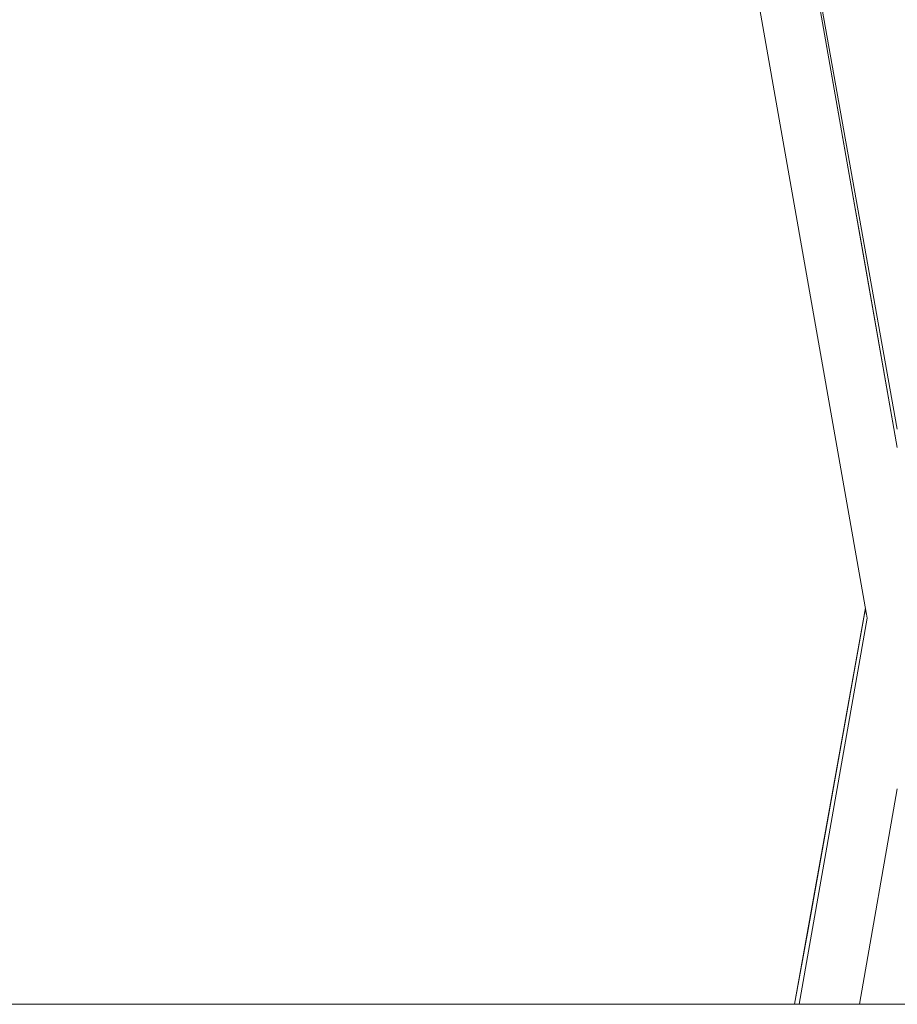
# Model space of a CAD drawing. Header units: millimetres. Extents: x -30280 to 309309, y -17460 to 4378.
# Tile 490 of 656: x 149692 to 149929, y -14920 to -14654. Entities that reach past the tile are written whole.
import ezdxf

# ---------------------------------------------------------------- set-up
doc = ezdxf.new("R2010")
doc.units = ezdxf.units.MM
doc.header["$MEASUREMENT"] = 0
doc.linetypes.add('Wipeout_Contour', pattern=[1000, 0, -1000])
doc.layers.add('P1_PLANTA PRIMERA_4_Nuevo_08_E_Envans secs', color=7, linetype='Continuous')
doc.layers.add('P1_PLANTA PRIMERA_4_Nuevo_09_EI_Mobiliari general', color=7, linetype='Continuous')
doc.layers.add('P1_PLANTA PRIMERA_4_Nuevo_09_EI_Mobiliari general_Pluma_Nº__1', color=7, linetype='Continuous', lineweight=5)
doc.layers.add('P1_PLANTA PRIMERA_4_Nuevo_14_PAV_Soft Light Grey 0554_Pluma_Nº__29', color=7, linetype='Continuous', lineweight=20)

msp = doc.modelspace()

# ---------------------------------------------------------------- wipeouts: each hides what was drawn before it
at = {"color": 254, "linetype": 'Wipeout_Contour', "lineweight": 0, "ltscale": 602646.084241}
msp.add_wipeout([(149928.93, -14768.14), (149948.46, -14659.08), (149971.13, -14530.5), (149928.93, -14765.86)], dxfattribs=at).dxf.layer = 'P1_PLANTA PRIMERA_4_Nuevo_09_EI_Mobiliari general'
at = {"color": 254, "linetype": 'Wipeout_Contour', "lineweight": 0, "ltscale": 451942.115186}
msp.add_wipeout([(149920.31, -14813.08), (149901.16, -14920.05), (149920.39, -14813.55)], dxfattribs=at).dxf.layer = 'P1_PLANTA PRIMERA_4_Nuevo_09_EI_Mobiliari general'

# ---------------------------------------------------------------- next in the draw order: wipeouts: each hides what was drawn before it
at = {"color": 254, "linetype": 'Wipeout_Contour', "lineweight": 0, "ltscale": 451973.026524}
msp.add_wipeout([(149928.93, -14769.82), (149948.46, -14659.08), (149928.93, -14768.14)], dxfattribs=at).dxf.layer = 'P1_PLANTA PRIMERA_4_Nuevo_09_EI_Mobiliari general'
at = {"color": 254, "linetype": 'Wipeout_Contour', "lineweight": 0, "ltscale": 451942.730794}
msp.add_wipeout([(149901.32, -14920.05), (149920.59, -14814.69), (149920.39, -14813.55)], dxfattribs=at).dxf.layer = 'P1_PLANTA PRIMERA_4_Nuevo_09_EI_Mobiliari general'

# ---------------------------------------------------------------- next in the draw order: wipeouts: each hides what was drawn before it
at = {"color": 254, "linetype": 'Wipeout_Contour', "lineweight": 0, "ltscale": 602589.171137}
msp.add_wipeout([(149920.59, -14814.69), (149901.73, -14920.05), (149907.12, -14893.53), (149920.81, -14815.9)], dxfattribs=at).dxf.layer = 'P1_PLANTA PRIMERA_4_Nuevo_09_EI_Mobiliari general'

# ---------------------------------------------------------------- next in the draw order: wipeouts: each hides what was drawn before it
at = {"color": 254, "linetype": 'Wipeout_Contour', "lineweight": 0, "ltscale": 602617.99812}
msp.add_wipeout([(149909.15, -14920.05), (149910.56, -14920.05), (149928.93, -14815.9), (149927.52, -14815.9)], dxfattribs=at).dxf.layer = 'P1_PLANTA PRIMERA_4_Nuevo_09_EI_Mobiliari general'

# ---------------------------------------------------------------- next in the draw order: wipeouts: each hides what was drawn before it
at = {"color": 254, "linetype": 'Wipeout_Contour', "lineweight": 0, "ltscale": 602684.856728}
msp.add_wipeout([(149984.15, -14494.73), (149928.93, -14807.9), (149928.93, -14815.9), (149985.52, -14494.97)], dxfattribs=at).dxf.layer = 'P1_PLANTA PRIMERA_4_Nuevo_09_EI_Mobiliari general'

# ---------------------------------------------------------------- next in the draw order: wipeouts: each hides what was drawn before it
at = {"color": 254, "linetype": 'Wipeout_Contour', "lineweight": 0, "ltscale": 602622.927341}
msp.add_wipeout([(149910.56, -14920.05), (149911.97, -14920.05), (149928.93, -14823.9), (149928.93, -14815.9)], dxfattribs=at).dxf.layer = 'P1_PLANTA PRIMERA_4_Nuevo_09_EI_Mobiliari general'

# ---------------------------------------------------------------- next in the draw order: wipeouts: each hides what was drawn before it
at = {"color": 254, "linetype": 'Wipeout_Contour', "lineweight": 0, "ltscale": 602689.794532}
msp.add_wipeout([(149985.52, -14494.97), (149928.93, -14815.9), (149930.34, -14815.9), (149986.88, -14495.22)], dxfattribs=at).dxf.layer = 'P1_PLANTA PRIMERA_4_Nuevo_09_EI_Mobiliari general'
at = {"color": 254, "linetype": 'Wipeout_Contour', "lineweight": 0, "ltscale": 602627.238913}
msp.add_wipeout([(149911.97, -14920.05), (149913.34, -14920.05), (149928.93, -14831.65), (149928.93, -14823.9)], dxfattribs=at).dxf.layer = 'P1_PLANTA PRIMERA_4_Nuevo_09_EI_Mobiliari general'

# ---------------------------------------------------------------- next in the draw order: wipeouts: each hides what was drawn before it
at = {"color": 254, "linetype": 'Wipeout_Contour', "lineweight": 0, "ltscale": 451987.047393}
msp.add_wipeout([(149928.93, -14772.6), (149978.11, -14493.67), (149928.93, -14770.52)], dxfattribs=at).dxf.layer = 'P1_PLANTA PRIMERA_4_Nuevo_09_EI_Mobiliari general'
at = {"color": 254, "linetype": 'Wipeout_Contour', "lineweight": 0, "ltscale": 602631.355651}
msp.add_wipeout([(149913.34, -14920.05), (149914.63, -14920.05), (149928.93, -14838.93), (149928.93, -14831.65)], dxfattribs=at).dxf.layer = 'P1_PLANTA PRIMERA_4_Nuevo_09_EI_Mobiliari general'

# ---------------------------------------------------------------- next in the draw order: wipeouts: each hides what was drawn before it
at = {"color": 254, "linetype": 'Wipeout_Contour', "lineweight": 0, "ltscale": 451988.171074}
msp.add_wipeout([(149928.93, -14776), (149978.69, -14493.77), (149928.93, -14772.6)], dxfattribs=at).dxf.layer = 'P1_PLANTA PRIMERA_4_Nuevo_09_EI_Mobiliari general'
at = {"color": 254, "linetype": 'Wipeout_Contour', "lineweight": 0, "ltscale": 602635.152669}
msp.add_wipeout([(149914.63, -14920.05), (149915.79, -14920.05), (149928.93, -14845.51), (149928.93, -14838.93)], dxfattribs=at).dxf.layer = 'P1_PLANTA PRIMERA_4_Nuevo_09_EI_Mobiliari general'

# ---------------------------------------------------------------- next in the draw order: wipeouts: each hides what was drawn before it
at = {"color": 254, "linetype": 'Wipeout_Contour', "lineweight": 0, "ltscale": 451989.752761}
msp.add_wipeout([(149928.93, -14776), (149928.93, -14780.6), (149979.48, -14493.91)], dxfattribs=at).dxf.layer = 'P1_PLANTA PRIMERA_4_Nuevo_09_EI_Mobiliari general'
at = {"color": 254, "linetype": 'Wipeout_Contour', "lineweight": 0, "ltscale": 602638.515363}
msp.add_wipeout([(149928.93, -14845.51), (149915.79, -14920.05), (149916.79, -14920.05), (149928.93, -14851.19)], dxfattribs=at).dxf.layer = 'P1_PLANTA PRIMERA_4_Nuevo_09_EI_Mobiliari general'

# ---------------------------------------------------------------- next in the draw order: wipeouts: each hides what was drawn before it
at = {"color": 254, "linetype": 'Wipeout_Contour', "lineweight": 0, "ltscale": 602669.411361}
msp.add_wipeout([(149979.48, -14493.91), (149928.93, -14780.6), (149928.93, -14786.28), (149980.45, -14494.08)], dxfattribs=at).dxf.layer = 'P1_PLANTA PRIMERA_4_Nuevo_09_EI_Mobiliari general'
at = {"color": 254, "linetype": 'Wipeout_Contour', "lineweight": 0, "ltscale": 451982.657996}
msp.add_wipeout([(149916.79, -14920.05), (149928.93, -14855.79), (149928.93, -14851.19)], dxfattribs=at).dxf.layer = 'P1_PLANTA PRIMERA_4_Nuevo_09_EI_Mobiliari general'

# ---------------------------------------------------------------- next in the draw order: wipeouts: each hides what was drawn before it
at = {"color": 254, "linetype": 'Wipeout_Contour', "lineweight": 0, "ltscale": 602672.738448}
msp.add_wipeout([(149928.93, -14786.28), (149928.93, -14792.86), (149981.58, -14494.28), (149980.45, -14494.08)], dxfattribs=at).dxf.layer = 'P1_PLANTA PRIMERA_4_Nuevo_09_EI_Mobiliari general'
at = {"color": 254, "linetype": 'Wipeout_Contour', "lineweight": 0, "ltscale": 451984.253606}
msp.add_wipeout([(149917.6, -14920.05), (149928.93, -14859.19), (149928.93, -14855.79)], dxfattribs=at).dxf.layer = 'P1_PLANTA PRIMERA_4_Nuevo_09_EI_Mobiliari general'

# ---------------------------------------------------------------- next in the draw order: wipeouts: each hides what was drawn before it
at = {"color": 254, "linetype": 'Wipeout_Contour', "lineweight": 0, "ltscale": 602676.499344}
msp.add_wipeout([(149928.93, -14800.14), (149982.82, -14494.5), (149981.58, -14494.28), (149928.93, -14792.86)], dxfattribs=at).dxf.layer = 'P1_PLANTA PRIMERA_4_Nuevo_09_EI_Mobiliari general'
at = {"color": 254, "linetype": 'Wipeout_Contour', "lineweight": 0, "ltscale": 451985.386905}
msp.add_wipeout([(149918.2, -14920.05), (149928.93, -14861.27), (149928.93, -14859.19)], dxfattribs=at).dxf.layer = 'P1_PLANTA PRIMERA_4_Nuevo_09_EI_Mobiliari general'

# ---------------------------------------------------------------- next in the draw order: wipeouts: each hides what was drawn before it
at = {"color": 254, "linetype": 'Wipeout_Contour', "lineweight": 0, "ltscale": 602680.580069}
msp.add_wipeout([(149928.93, -14807.9), (149984.15, -14494.73), (149982.82, -14494.5), (149928.93, -14800.14)], dxfattribs=at).dxf.layer = 'P1_PLANTA PRIMERA_4_Nuevo_09_EI_Mobiliari general'
at = {"color": 254, "linetype": 'Wipeout_Contour', "lineweight": 0, "ltscale": 602598.028229}
msp.add_wipeout([(149904.34, -14920.05), (149905.34, -14920.05), (149923.71, -14815.9), (149922.71, -14815.9)], dxfattribs=at).dxf.layer = 'P1_PLANTA PRIMERA_4_Nuevo_09_EI_Mobiliari general'

# ---------------------------------------------------------------- next in the draw order: wipeouts: each hides what was drawn before it
at = {"color": 254, "linetype": 'Wipeout_Contour', "lineweight": 0, "ltscale": 451833.718459}
msp.add_wipeout([(149886.78, -14530.46), (149928.93, -14765.86), (149886.9, -14530.19)], dxfattribs=at).dxf.layer = 'P1_PLANTA PRIMERA_4_Nuevo_09_EI_Mobiliari general'
at = {"color": 254, "linetype": 'Wipeout_Contour', "lineweight": 0, "ltscale": 602602.329536}
msp.add_wipeout([(149905.34, -14920.05), (149906.5, -14920.05), (149924.87, -14815.9), (149923.71, -14815.9)], dxfattribs=at).dxf.layer = 'P1_PLANTA PRIMERA_4_Nuevo_09_EI_Mobiliari general'

# ---------------------------------------------------------------- next in the draw order: wipeouts: each hides what was drawn before it
at = {"color": 254, "linetype": 'Wipeout_Contour', "lineweight": 0, "ltscale": 753112.032541}
msp.add_wipeout([(149886.73, -14530.5), (149909.4, -14659.08), (149928.93, -14768.14), (149928.93, -14765.86), (149886.78, -14530.46)], dxfattribs=at).dxf.layer = 'P1_PLANTA PRIMERA_4_Nuevo_09_EI_Mobiliari general'
at = {"color": 254, "linetype": 'Wipeout_Contour', "lineweight": 0, "ltscale": 602607.192181}
msp.add_wipeout([(149906.5, -14920.05), (149907.79, -14920.05), (149926.15, -14815.9), (149924.87, -14815.9)], dxfattribs=at).dxf.layer = 'P1_PLANTA PRIMERA_4_Nuevo_09_EI_Mobiliari general'

# ---------------------------------------------------------------- next in the draw order: wipeouts: each hides what was drawn before it
at = {"color": 254, "linetype": 'Wipeout_Contour', "lineweight": 0, "ltscale": 451933.159351}
msp.add_wipeout([(149909.4, -14659.07), (149928.93, -14769.82), (149928.93, -14768.14)], dxfattribs=at).dxf.layer = 'P1_PLANTA PRIMERA_4_Nuevo_09_EI_Mobiliari general'
at = {"color": 254, "linetype": 'Wipeout_Contour', "lineweight": 0, "ltscale": 602612.468488}
msp.add_wipeout([(149907.79, -14920.05), (149909.15, -14920.05), (149927.52, -14815.9), (149926.15, -14815.9)], dxfattribs=at).dxf.layer = 'P1_PLANTA PRIMERA_4_Nuevo_09_EI_Mobiliari general'

# ---------------------------------------------------------------- next in the draw order: wipeouts: each hides what was drawn before it
at = {"color": 254, "linetype": 'Wipeout_Contour', "lineweight": 0, "ltscale": 602462.234243}
msp.add_wipeout([(149873.71, -14494.73), (149872.34, -14494.97), (149928.93, -14815.9), (149928.93, -14807.9)], dxfattribs=at).dxf.layer = 'P1_PLANTA PRIMERA_4_Nuevo_09_EI_Mobiliari general'

# ---------------------------------------------------------------- next in the draw order: wipeouts: each hides what was drawn before it
at = {"color": 254, "linetype": 'Wipeout_Contour', "lineweight": 0, "ltscale": 602696.71437}
msp.add_wipeout([(149928.93, -14815.9), (149947.29, -14920.05), (149948.71, -14920.05), (149930.34, -14815.9)], dxfattribs=at).dxf.layer = 'P1_PLANTA PRIMERA_4_Nuevo_09_EI_Mobiliari general'

# ---------------------------------------------------------------- next in the draw order: wipeouts: each hides what was drawn before it
at = {"color": 254, "linetype": 'Wipeout_Contour', "lineweight": 0, "ltscale": 602458.967182}
msp.add_wipeout([(149870.97, -14495.22), (149927.52, -14815.9), (149928.93, -14815.9), (149872.34, -14494.97)], dxfattribs=at).dxf.layer = 'P1_PLANTA PRIMERA_4_Nuevo_09_EI_Mobiliari general'

# ---------------------------------------------------------------- next in the draw order: wipeouts: each hides what was drawn before it
at = {"color": 254, "linetype": 'Wipeout_Contour', "lineweight": 0, "ltscale": 602453.5659}
msp.add_wipeout([(149869.65, -14495.45), (149926.15, -14815.9), (149927.52, -14815.9), (149870.97, -14495.22)], dxfattribs=at).dxf.layer = 'P1_PLANTA PRIMERA_4_Nuevo_09_EI_Mobiliari general'
at = {"color": 254, "linetype": 'Wipeout_Contour', "lineweight": 0, "ltscale": 602693.374193}
msp.add_wipeout([(149928.93, -14823.9), (149945.88, -14920.05), (149947.29, -14920.05), (149928.93, -14815.9)], dxfattribs=at).dxf.layer = 'P1_PLANTA PRIMERA_4_Nuevo_09_EI_Mobiliari general'

# ---------------------------------------------------------------- next in the draw order: wipeouts: each hides what was drawn before it
at = {"color": 254, "linetype": 'Wipeout_Contour', "lineweight": 0, "ltscale": 602448.412045}
msp.add_wipeout([(149868.4, -14495.67), (149924.87, -14815.9), (149926.15, -14815.9), (149869.65, -14495.45)], dxfattribs=at).dxf.layer = 'P1_PLANTA PRIMERA_4_Nuevo_09_EI_Mobiliari general'
at = {"color": 254, "linetype": 'Wipeout_Contour', "lineweight": 0, "ltscale": 602692.164001}
msp.add_wipeout([(149928.93, -14823.9), (149928.93, -14831.65), (149944.52, -14920.05), (149945.88, -14920.05)], dxfattribs=at).dxf.layer = 'P1_PLANTA PRIMERA_4_Nuevo_09_EI_Mobiliari general'

# ---------------------------------------------------------------- next in the draw order: wipeouts: each hides what was drawn before it
at = {"color": 254, "linetype": 'Wipeout_Contour', "lineweight": 0, "ltscale": 602443.662224}
msp.add_wipeout([(149867.28, -14495.87), (149923.71, -14815.9), (149924.87, -14815.9), (149868.4, -14495.67)], dxfattribs=at).dxf.layer = 'P1_PLANTA PRIMERA_4_Nuevo_09_EI_Mobiliari general'
at = {"color": 254, "linetype": 'Wipeout_Contour', "lineweight": 0, "ltscale": 602691.007919}
msp.add_wipeout([(149928.93, -14838.93), (149943.23, -14920.05), (149944.52, -14920.05), (149928.93, -14831.65)], dxfattribs=at).dxf.layer = 'P1_PLANTA PRIMERA_4_Nuevo_09_EI_Mobiliari general'

# ---------------------------------------------------------------- next in the draw order: wipeouts: each hides what was drawn before it
at = {"color": 254, "linetype": 'Wipeout_Contour', "lineweight": 0, "ltscale": 602439.46071}
msp.add_wipeout([(149866.31, -14496.04), (149922.71, -14815.9), (149923.71, -14815.9), (149867.28, -14495.87)], dxfattribs=at).dxf.layer = 'P1_PLANTA PRIMERA_4_Nuevo_09_EI_Mobiliari general'
at = {"color": 254, "linetype": 'Wipeout_Contour', "lineweight": 0, "ltscale": 602689.940015}
msp.add_wipeout([(149943.23, -14920.05), (149928.93, -14838.93), (149928.93, -14845.51), (149942.07, -14920.05)], dxfattribs=at).dxf.layer = 'P1_PLANTA PRIMERA_4_Nuevo_09_EI_Mobiliari general'

# ---------------------------------------------------------------- next in the draw order: wipeouts: each hides what was drawn before it
at = {"color": 254, "linetype": 'Wipeout_Contour', "lineweight": 0, "ltscale": 451781.4318}
msp.add_wipeout([(149864.94, -14496.28), (149921.3, -14815.9), (149865.52, -14496.18)], dxfattribs=at).dxf.layer = 'P1_PLANTA PRIMERA_4_Nuevo_09_EI_Mobiliari general'
at = {"color": 254, "linetype": 'Wipeout_Contour', "lineweight": 0, "ltscale": 602688.991753}
msp.add_wipeout([(149928.93, -14845.51), (149928.93, -14851.19), (149941.07, -14920.05), (149942.07, -14920.05)], dxfattribs=at).dxf.layer = 'P1_PLANTA PRIMERA_4_Nuevo_09_EI_Mobiliari general'

# ---------------------------------------------------------------- next in the draw order: wipeouts: each hides what was drawn before it
at = {"color": 254, "linetype": 'Wipeout_Contour', "lineweight": 0, "ltscale": 451888.488776}
msp.add_wipeout([(149880.1, -14493.61), (149928.93, -14772.6), (149928.93, -14770.52)], dxfattribs=at).dxf.layer = 'P1_PLANTA PRIMERA_4_Nuevo_09_EI_Mobiliari general'
at = {"color": 254, "linetype": 'Wipeout_Contour', "lineweight": 0, "ltscale": 452007.010919}
msp.add_wipeout([(149928.93, -14851.19), (149928.93, -14855.79), (149940.26, -14920.05)], dxfattribs=at).dxf.layer = 'P1_PLANTA PRIMERA_4_Nuevo_09_EI_Mobiliari general'

# ---------------------------------------------------------------- next in the draw order: wipeouts: each hides what was drawn before it
at = {"color": 254, "linetype": 'Wipeout_Contour', "lineweight": 0, "ltscale": 602467.445094}
msp.add_wipeout([(149879.16, -14493.77), (149928.93, -14776), (149928.93, -14772.6), (149879.75, -14493.67)], dxfattribs=at).dxf.layer = 'P1_PLANTA PRIMERA_4_Nuevo_09_EI_Mobiliari general'
at = {"color": 254, "linetype": 'Wipeout_Contour', "lineweight": 0, "ltscale": 452007.376002}
msp.add_wipeout([(149928.93, -14861.27), (149939.29, -14920.05), (149928.93, -14859.19)], dxfattribs=at).dxf.layer = 'P1_PLANTA PRIMERA_4_Nuevo_09_EI_Mobiliari general'

# ---------------------------------------------------------------- next in the draw order: wipeouts: each hides what was drawn before it
at = {"color": 254, "linetype": 'Wipeout_Contour', "lineweight": 0, "ltscale": 602466.887007}
msp.add_wipeout([(149878.38, -14493.91), (149928.93, -14780.6), (149928.93, -14776), (149879.16, -14493.77)], dxfattribs=at).dxf.layer = 'P1_PLANTA PRIMERA_4_Nuevo_09_EI_Mobiliari general'

# ---------------------------------------------------------------- next in the draw order: wipeouts: each hides what was drawn before it
at = {"color": 254, "linetype": 'Wipeout_Contour', "lineweight": 0, "ltscale": 602466.171739}
msp.add_wipeout([(149877.41, -14494.08), (149928.93, -14786.28), (149928.93, -14780.6), (149878.38, -14493.91)], dxfattribs=at).dxf.layer = 'P1_PLANTA PRIMERA_4_Nuevo_09_EI_Mobiliari general'

# ---------------------------------------------------------------- next in the draw order: wipeouts: each hides what was drawn before it
at = {"color": 254, "linetype": 'Wipeout_Contour', "lineweight": 0, "ltscale": 602465.321241}
msp.add_wipeout([(149877.41, -14494.08), (149876.28, -14494.28), (149928.93, -14792.86), (149928.93, -14786.28)], dxfattribs=at).dxf.layer = 'P1_PLANTA PRIMERA_4_Nuevo_09_EI_Mobiliari general'

# ---------------------------------------------------------------- next in the draw order: wipeouts: each hides what was drawn before it
at = {"color": 254, "linetype": 'Wipeout_Contour', "lineweight": 0, "ltscale": 602464.361517}
msp.add_wipeout([(149876.28, -14494.28), (149875.04, -14494.5), (149928.93, -14800.14), (149928.93, -14792.86)], dxfattribs=at).dxf.layer = 'P1_PLANTA PRIMERA_4_Nuevo_09_EI_Mobiliari general'

# ---------------------------------------------------------------- next in the draw order: wipeouts: each hides what was drawn before it
at = {"color": 254, "linetype": 'Wipeout_Contour', "lineweight": 0, "ltscale": 602463.322007}
msp.add_wipeout([(149875.04, -14494.5), (149873.71, -14494.73), (149928.93, -14807.9), (149928.93, -14800.14)], dxfattribs=at).dxf.layer = 'P1_PLANTA PRIMERA_4_Nuevo_09_EI_Mobiliari general'

# ---------------------------------------------------------------- next in the draw order: wipeouts: each hides what was drawn before it
at = {"color": 254, "linetype": 'Wipeout_Contour', "lineweight": 0, "ltscale": 11546169.40718183}
msp.add_wipeout([(147377.62, -12475.05), (147377.62, -14920.05), (147901.16, -14920.05), (147903.85, -14904.98), (147970.96, -14530.19), (147971.59, -14527.86), (147975.53, -14505.56), (147953.93, -14505.56), (147953.93, -14450), (147967.57, -14023.89), (148390.29, -14023.89), (148403.86, -14450), (148403.93, -14505.56), (148382.33, -14505.56), (148386.26, -14527.86), (148386.9, -14530.19), (148428.93, -14764.93), (148470.96, -14530.19), (148471.59, -14527.86), (148475.53, -14505.56), (148453.93, -14505.56), (148453.93, -14450), (148467.57, -14023.89), (148890.29, -14023.89), (148903.86, -14450), (148903.93, -14505.56), (148882.33, -14505.56), (148886.26, -14527.86), (148886.9, -14530.19), (148928.93, -14764.93), (148970.96, -14530.19), (148971.59, -14527.86), (148975.53, -14505.56), (148953.93, -14505.56), (148953.93, -14450), (148967.57, -14023.89), (149390.29, -14023.89), (149403.86, -14450), (149403.93, -14505.56), (149382.33, -14505.56), (149386.26, -14527.86), (149386.9, -14530.19), (149428.93, -14764.93), (149470.96, -14530.19), (149471.59, -14527.86), (149475.53, -14505.56), (149453.93, -14505.56), (149453.93, -14450), (149467.57, -14023.89), (149890.29, -14023.89), (149903.86, -14450), (149903.93, -14505.56), (149882.33, -14505.56), (149886.26, -14527.86), (149886.9, -14530.19), (149928.93, -14764.93), (149970.96, -14530.19), (149971.59, -14527.86), (149975.53, -14505.56), (149953.93, -14505.56), (149953.93, -14450), (149967.57, -14023.89), (150390.29, -14023.89), (150403.86, -14450), (150403.93, -14505.56), (150382.33, -14505.56), (150386.26, -14527.86), (150386.9, -14530.19), (150428.93, -14764.93), (150470.96, -14530.19), (150471.59, -14527.86), (150475.53, -14505.56), (150453.93, -14505.56), (150453.93, -14450), (150467.57, -14023.89), (150732.62, -14023.89), (150732.62, -12475.05)], dxfattribs=at).dxf.layer = 'P1_PLANTA PRIMERA_4_Nuevo_08_E_Envans secs'

# ---------------------------------------------------------------- next in the draw order: wipeouts: each hides what was drawn before it
at = {"color": 254, "linetype": 'Wipeout_Contour', "lineweight": 0, "ltscale": 3759734.869025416}
msp.add_wipeout([(149438.56, -14807.36), (149437.55, -14813.08), (149456.7, -14920.05), (149901.16, -14920.05), (149920.31, -14813.08), (149919.31, -14807.4), (149870.49, -14530.51), (149869.17, -14527.56), (149867.51, -14525.23), (149865.39, -14523.15), (149862.94, -14521.46), (149860.22, -14520.22), (149857.33, -14519.47), (149854.35, -14519.22), (149685.44, -14519.66), (149678.93, -14519.68), (149672.42, -14519.7), (149503.5, -14519.2), (149500.52, -14519.47), (149497.63, -14520.22), (149494.92, -14521.46), (149492.47, -14523.15), (149490.35, -14525.23), (149488.69, -14527.56), (149487.48, -14530.11)], dxfattribs=at).dxf.layer = 'P1_PLANTA PRIMERA_4_Nuevo_08_E_Envans secs'

# ---------------------------------------------------------------- next in the draw order: linework, layer by layer
at = {"layer": 'P1_PLANTA PRIMERA_4_Nuevo_09_EI_Mobiliari general_Pluma_Nº__1', "color": 7, "linetype": 'Continuous', "lineweight": 5}
for p, q in [((149928.93, -14769.82), (149880.22, -14493.58)), ((149920.81, -14815.9), (149864.46, -14496.36)), ((149928.93, -14764.93), (149886.9, -14530.19))]:
    msp.add_line(p, q, dxfattribs=at)

# ---------------------------------------------------------------- next in the draw order: wipeouts: each hides what was drawn before it
at = {"color": 254, "linetype": 'Wipeout_Contour', "lineweight": 0, "ltscale": 452002.743313}
msp.add_wipeout([(149918.69, -14920.05), (149939.17, -14920.05), (149928.93, -14861.97)], dxfattribs=at).dxf.layer = 'P1_PLANTA PRIMERA_4_Nuevo_08_E_Envans secs'

# ---------------------------------------------------------------- next in the draw order: linework, layer by layer
at = {"layer": 'P1_PLANTA PRIMERA_4_Nuevo_09_EI_Mobiliari general_Pluma_Nº__1', "color": 7, "linetype": 'Continuous', "lineweight": 5}
for p, q in [((149901.15, -14920.05), (149920.31, -14813.08)), ((149902.44, -14920.05), (149920.81, -14815.9)), ((149918.69, -14920.05), (149928.93, -14861.97))]:
    msp.add_line(p, q, dxfattribs=at)
at = {"layer": 'P1_PLANTA PRIMERA_4_Nuevo_14_PAV_Soft Light Grey 0554_Pluma_Nº__29', "color": 7, "linetype": 'Continuous', "lineweight": 20}
msp.add_line((151941.36, -14920.05), (146255.12, -14920.05), dxfattribs=at)

doc.saveas('drawing.dxf')
